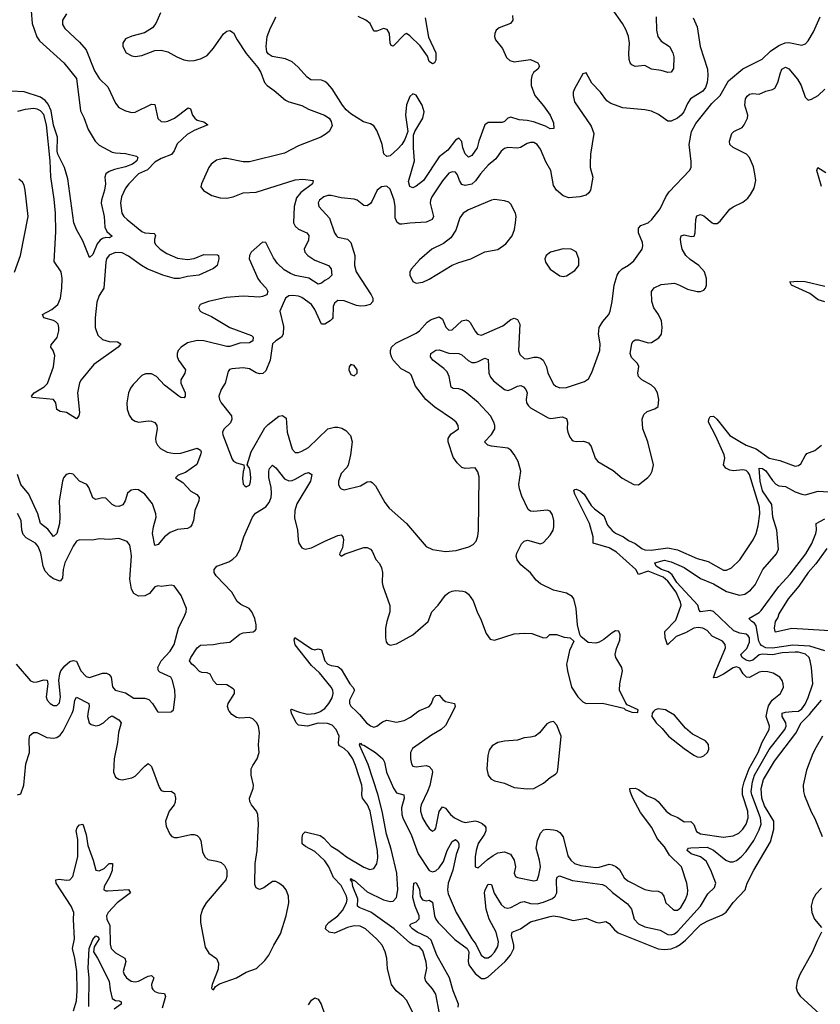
# Model space of a CAD drawing. Header units: inches. Extents: x 1682530 to 1839546, y 640742 to 791647.
# Tile 292 of 656: x 1723683 to 1728583, y 708209 to 714234. Entities that reach past the tile are written whole.
import ezdxf

# ---------------------------------------------------------------- set-up
doc = ezdxf.new("R2010")
doc.units = ezdxf.units.IN
doc.header["$MEASUREMENT"] = 0
doc.layers.add('B7720', color=7, linetype='Continuous')
doc.layers.add('B7721', color=7, linetype='Continuous')

msp = doc.modelspace()

# ---------------------------------------------------------------- linework, layer by layer
at = {"layer": 'B7720', "color": 5}
for points, elevation in [([(1723670.7, 709489.3), (1723690, 709497), (1723709, 709550), (1723719.9, 709680.1), (1723742.8, 709750), (1723740.5, 709830), (1723745.7, 709854.3), (1723767.8, 709872.2), (1723788.9, 709871.1), (1723850, 709841.9), (1723890, 709836.1), (1723910, 709840.6), (1723930, 709855), (1723950, 709880.2), (1724004.7, 709990), (1724008.1, 710000)], 520), ([(1724103, 710000), (1724097.3, 709970), (1724108.6, 709930), (1724120.9, 709920.9), (1724150, 709911.7), (1724170, 709915.7), (1724196.2, 709930), (1724230, 709963.2), (1724250, 709972.9), (1724289.1, 709950), (1724304.7, 709930), (1724288.7, 709871.3), (1724281.7, 709810), (1724261.1, 709710), (1724256.9, 709630), (1724270, 709598), (1724290, 709585.7), (1724310, 709582.6), (1724370, 709593.8), (1724390, 709604.7), (1724450, 709666.5), (1724470, 709681.3), (1724490, 709664.4), (1724537.7, 709537.7), (1724550, 709516.5), (1724570, 709510.2), (1724610, 709512.2), (1724630, 709497.6), (1724637.4, 709470), (1724634.3, 709445.7), (1724628.4, 709430), (1724597.2, 709390), (1724574.9, 709330), (1724579.2, 709299.2), (1724601.6, 709250), (1724614.9, 709234.9), (1724630, 709228.9), (1724650, 709228.3), (1724730, 709246.8), (1724750, 709247.5), (1724770, 709241.3), (1724781.3, 709230), (1724791.1, 709210), (1724802, 709142), (1724815.8, 709110), (1724834.9, 709094.9), (1724890, 709085.4), (1724915.9, 709075.9), (1724937.5, 709057.5), (1724950.2, 709030), (1724951.8, 708990), (1724944.7, 708970), (1724825.2, 708830), (1724801.7, 708790), (1724788.8, 708750), (1724789.2, 708710), (1724818.7, 708558.7), (1724841.1, 708521.1), (1724887.8, 708487.8), (1724899.3, 708459.3), (1724897.4, 708422.6), (1724860.7, 708330), (1724858, 708310), (1724861, 708301), (1724870, 708298), (1724882.5, 708317.5), (1724906.6, 708333.4), (1725010, 708370.2), (1725070, 708404.2), (1725131.9, 708428.1), (1725184.2, 708475.8), (1725208.7, 708510), (1725237.7, 708570), (1725279.7, 708640.3), (1725315, 708750), (1725330.7, 708830), (1725328.8, 708870), (1725314.2, 708910), (1725297.4, 708930), (1725269.6, 708950), (1725250, 708960.4), (1725230, 708960.9), (1725178.4, 708921.6), (1725150, 708911.9), (1725130, 708920.5), (1725122.6, 708942.6), (1725124.4, 709070), (1725135.7, 709150), (1725145.7, 709310), (1725140.4, 709370), (1725132.6, 709390), (1725102.3, 709430), (1725092.3, 709450), (1725089.8, 709470), (1725111.1, 709530), (1725113.7, 709550), (1725100.7, 709610), (1725100.7, 709650), (1725109.3, 709670.7), (1725135.8, 709710), (1725148, 709750), (1725144.2, 709795.8), (1725151.6, 709870), (1725144.2, 709910), (1725132.8, 709932.8), (1725110, 709955.6), (1725090, 709962.8), (1725030, 709959.9), (1725010, 709963.2), (1724982.2, 709982.2), (1724966.6, 710000)], 520), ([(1724527.5, 710000), (1724530, 709996), (1724610, 709998.8), (1724611.5, 710000)], 540), ([(1726113.1, 708110), (1726050, 708233), (1726030, 708256), (1725986.9, 708290), (1725958.5, 708330), (1725934.9, 708425.1), (1725929.7, 708490.3), (1725920.8, 708530), (1725900.8, 708570), (1725870, 708606.2), (1725799.1, 708670), (1725767.4, 708687.4), (1725730, 708689.1), (1725690, 708679.1), (1725610, 708644), (1725576.4, 708650), (1725555.4, 708670), (1725559.3, 708690), (1725574.7, 708710), (1725630.5, 708749.5), (1725658.2, 708781.8), (1725682.9, 708830), (1725686.6, 708850), (1725683.9, 708870), (1725650, 708936.2), (1725603.5, 708983.5), (1725575, 709050), (1725550, 709086.1), (1725490, 709143.4), (1725433.4, 709173.4), (1725412.8, 709190), (1725411.3, 709230), (1725416.1, 709250), (1725430, 709264.7), (1725521.5, 709241.5), (1725545.1, 709225.1), (1725590, 709175.2), (1725630, 709151.6), (1725683.2, 709110), (1725790, 709047.1), (1725825.8, 709034.2), (1725850, 709039.5), (1725870, 709067.7), (1725875.4, 709104.6), (1725872.6, 709147.4), (1725828.3, 709390), (1725812.6, 709430), (1725781.5, 709470), (1725776.4, 709490), (1725780.1, 709530), (1725777.3, 709550), (1725738.7, 709670), (1725722.4, 709710), (1725696, 709750), (1725670, 709774), (1725641.1, 709790), (1725637.1, 709797.1), (1725633.7, 709810), (1725637.8, 709850), (1725620.1, 709890), (1725595.7, 709915.7), (1725566.2, 709926.2), (1725510, 709927.9), (1725444.7, 709910), (1725390, 709916.9), (1725375.7, 709930), (1725346, 709990), (1725344.2, 710000)], 480), ([(1725382.9, 710000), (1725395.3, 709995.3), (1725444, 709984), (1725490, 709988.3), (1725521, 709999), (1725522.4, 710000)], 480), ([(1726253, 708153), (1726230.6, 708270), (1726210, 708302.2), (1726169, 708350), (1726161.8, 708370), (1726175.8, 708430), (1726170, 708467.3), (1726150, 708535.8), (1726130, 708559.6), (1726090, 708573.3), (1726070, 708585.4), (1725975.6, 708670), (1725831.4, 708771.4), (1725761.1, 708801.1), (1725750.7, 708810), (1725753.1, 708853.1), (1725722.1, 708930), (1725717.4, 708957.4), (1725708.1, 708970), (1725710, 708978), (1725725.8, 708965.8), (1725730, 708967.9), (1725810, 708896.9), (1725910, 708847.1), (1725950, 708838.3), (1725970, 708840.1), (1725990, 708861.1), (1725997.9, 708910), (1725992.2, 709010), (1725957.7, 709157.7), (1725929.2, 709250), (1725901.9, 709390), (1725874.4, 709494.4), (1725815.8, 709675.8), (1725764.2, 709790), (1725762.8, 709797.2), (1725770, 709807.3), (1725777.2, 709797.2), (1725790, 709794), (1725860.6, 709750), (1725905.1, 709710), (1725915, 709690), (1725928.4, 709628.4), (1725970.1, 709530.1), (1725990, 709502.5), (1726034.3, 709490), (1726035.5, 709470), (1726020.1, 709410), (1726022, 709370), (1726027.8, 709350), (1726080.6, 709240.6), (1726122.1, 709130), (1726190, 709026.5), (1726210, 709018.3), (1726230, 709026), (1726250, 709044.2), (1726277.8, 709082.2), (1726299.5, 709150), (1726330, 709205.3), (1726350, 709216), (1726363.8, 709203.8), (1726370.9, 709190), (1726370.1, 709170), (1726354.5, 709125.5), (1726334.5, 709030), (1726304.7, 708950), (1726302.2, 708910), (1726305.5, 708885.5), (1726354.4, 708770), (1726449.5, 708610), (1726475.6, 708575.6), (1726507, 708510), (1726530, 708492.4), (1726550, 708493.4), (1726570, 708506.2), (1726590, 708528.2), (1726610, 708563.1), (1726614.5, 708590), (1726599, 708650), (1726557.1, 708730), (1726539, 708790), (1726528, 708890), (1726531.2, 708910), (1726550, 708944.4), (1726570, 708941.3), (1726587.7, 708887.7), (1726630, 708818.4), (1726650, 708800.9), (1726670, 708795.9), (1726690, 708800.2), (1726750, 708834.3), (1726770, 708838.1), (1726810, 708824.4), (1726850, 708823.4), (1726890, 708833), (1726943.3, 708856.7), (1726959.6, 708870), (1726971, 708890), (1726968.1, 708971.9), (1726973.2, 708986.8), (1726986.1, 708993.9), (1727066.8, 708966.8), (1727250, 708940.9), (1727270, 708931.9), (1727311.7, 708891.7), (1727402.9, 708822.9), (1727426.9, 708790), (1727443.3, 708730), (1727470, 708700.1), (1727510, 708683), (1727603.2, 708663.2), (1727650, 708634.8), (1727670, 708632.8), (1727690, 708640.1), (1727710, 708654.6), (1727849.9, 708810), (1727894.8, 708885.2), (1727936.3, 708923.7), (1727943.4, 708950), (1727913.7, 709030), (1727883.9, 709083.9), (1727850, 709111.2), (1727793.3, 709130), (1727768.7, 709150), (1727770, 709156), (1727776.2, 709163.8), (1727790, 709166), (1727890.3, 709170), (1727930, 709152.3), (1728006, 709090), (1728030, 709080.4), (1728050, 709080.1), (1728070, 709087.5), (1728099.3, 709110), (1728130, 709143.1), (1728175.5, 709210), (1728210, 709275.6), (1728220.7, 709310), (1728217.2, 709350), (1728163.7, 709490), (1728159.9, 709510), (1728167.6, 709570), (1728181, 709610), (1728270, 709768.3), (1728366.9, 709890), (1728375, 709910), (1728372.5, 709930), (1728350.5, 709970), (1728349.8, 709990), (1728370, 709997.1), (1728410.5, 710000)], 460), ([(1725743.6, 710000), (1725762, 709982), (1725806.2, 709930), (1725830, 709911.9), (1725850, 709904.7), (1725870, 709911.1), (1725903.7, 709936.3), (1725930, 709947.1), (1725990, 709934.7), (1726035.6, 709944.4), (1726074.1, 709965.9), (1726120.8, 710000)], 480), ([(1726366.2, 708190), (1726369.8, 708210), (1726337.1, 708290), (1726314.4, 708370), (1726237.2, 708510), (1726200.9, 708600.9), (1726180.3, 708620.3), (1726115, 708650), (1726087.4, 708670), (1726069.8, 708690), (1726079.1, 708700.9), (1726110, 708712.9), (1726127.6, 708732.4), (1726127.9, 708750), (1726103, 708810), (1726090, 708862), (1726095.3, 708950), (1726110, 708953.4), (1726130, 708910.5), (1726133.7, 708870), (1726147.6, 708847.6), (1726170, 708841.2), (1726190, 708846.5), (1726210, 708832.7), (1726222.3, 708750), (1726229.7, 708729.7), (1726243.5, 708710), (1726345.9, 708605.9), (1726422.1, 708550), (1726432, 708530), (1726427.5, 708470), (1726431.7, 708450), (1726470, 708396.2), (1726510, 708367.1), (1726530, 708365.8), (1726550, 708375.9), (1726654.8, 708470), (1726686.8, 708510), (1726707.5, 708550), (1726708.5, 708570), (1726692.9, 708630), (1726696.9, 708650), (1726748.8, 708671.2), (1726810, 708713.7), (1726930, 708746.7), (1726950, 708748.9), (1726990, 708744), (1727070, 708721.1), (1727150, 708734.9), (1727210, 708710.6), (1727230, 708707.7), (1727270, 708714.9), (1727290, 708703.1), (1727323.7, 708663.7), (1727346.1, 708646.1), (1727590, 708547.8), (1727630, 708543.9), (1727670, 708548.3), (1727700.8, 708559.2), (1727725.6, 708574.4), (1727758.5, 708601.5), (1727850, 708693.8), (1727890, 708718), (1727983.5, 708756.5), (1728007.1, 708772.9), (1728050, 708830.6), (1728123.7, 708910), (1728135.1, 708950), (1728176.2, 709030), (1728277.5, 709202.5), (1728299.2, 709280.8), (1728299.6, 709330), (1728242.6, 709422.6), (1728224.4, 709470), (1728221.3, 709530), (1728235.5, 709584.5), (1728303.3, 709696.7), (1728432.6, 709867.4), (1728465.8, 709930), (1728517.2, 709982.8), (1728531.7, 710000)], 440), ([(1726333.5, 710000), (1726290, 709914.8), (1726262.6, 709890), (1726204.4, 709855.6), (1726086.7, 709773.3), (1726075.2, 709750), (1726075.6, 709710), (1726080.7, 709680.7), (1726090, 709665.7), (1726110, 709662.6), (1726170, 709670.1), (1726190, 709663.5), (1726206.3, 709646.3), (1726209.3, 709629.3), (1726193.5, 709546.5), (1726180.1, 709510), (1726140.1, 709430), (1726136.1, 709410), (1726136.6, 709390), (1726149.3, 709350), (1726170, 709310.4), (1726190, 709285.3), (1726210, 709268.4), (1726223.9, 709276.1), (1726230, 709286), (1726250, 709387.7), (1726270, 709416.1), (1726290, 709407.8), (1726320.8, 709370), (1726345.1, 709350), (1726390, 709326.3), (1726410, 709320.6), (1726470, 709330.7), (1726487.8, 709327.8), (1726514.7, 709314.7), (1726530, 709301.5), (1726536.1, 709290), (1726536.4, 709270), (1726528.1, 709250), (1726490, 709192.1), (1726477.9, 709150), (1726471.2, 709111.2), (1726471.3, 709050), (1726490, 709043), (1726545.5, 709094.5), (1726580.1, 709119.9), (1726610, 709135), (1726650, 709141.6), (1726686.5, 709126.5), (1726710.5, 709090.5), (1726717, 709050), (1726710.3, 709010), (1726718, 708990), (1726730, 708984), (1726830, 708963.6), (1726850, 708968.8), (1726861.4, 708998.6), (1726870.8, 709050), (1726865.1, 709090), (1726844.3, 709164.3), (1726851.4, 709210), (1726870, 709256.5), (1726890, 709275.4), (1726910, 709281), (1726950, 709275.8), (1726970, 709271.3), (1726990, 709259), (1727010, 709232.3), (1727037.4, 709117.5), (1727055.5, 709090), (1727079.7, 709070), (1727117.8, 709057.8), (1727210, 709045), (1727230, 709046.8), (1727290, 709065.5), (1727310, 709062.7), (1727332, 709052), (1727353.3, 709033.3), (1727382.8, 708982.8), (1727404.5, 708964.5), (1727510, 708911.5), (1727550, 708902.1), (1727590, 708901.1), (1727611.6, 708891.6), (1727624.9, 708870), (1727638.7, 708830), (1727681.6, 708790), (1727690, 708784.9), (1727710, 708785.5), (1727730, 708800.3), (1727759.1, 708850), (1727770, 708882), (1727772.1, 708907.9), (1727766.5, 708950), (1727734.2, 709050), (1727660.5, 709120.5), (1727630, 709171.5), (1727583.9, 709223.9), (1727551.6, 709290), (1727483.2, 709383.2), (1727435.3, 709470), (1727419.6, 709510), (1727418, 709530), (1727449.7, 709530.3), (1727470, 709523.6), (1727524.2, 709484.2), (1727570, 709465.5), (1727590, 709449.2), (1727640.5, 709390), (1727670, 709367.7), (1727711.1, 709351.1), (1727750, 709324.3), (1727790, 709327.3), (1727808.4, 709308.3), (1727826, 709266), (1727850, 709252.3), (1727990, 709231.5), (1728050, 709239), (1728084.5, 709255.5), (1728110, 709281.1), (1728128.6, 709310), (1728141.3, 709350), (1728139.9, 709390), (1728106.7, 709490), (1728106.9, 709530), (1728116.4, 709570), (1728148.5, 709651.5), (1728202, 709750), (1728226.5, 709813.5), (1728269.9, 709890), (1728272.6, 709910), (1728251.4, 709970), (1728258.2, 710000)], 480), ([(1727419.1, 710000), (1727430, 709996), (1727466, 709994), (1727466.7, 710000)], 520), ([(1727563, 710000), (1727554, 709990), (1727552, 709970), (1727578.8, 709930), (1727615.9, 709895.9), (1727654.9, 709850), (1727750, 709773), (1727810, 709732.7), (1727830, 709723.8), (1727850, 709721.6), (1727870, 709728.2), (1727892.3, 709750), (1727900.9, 709770), (1727898, 709798), (1727881.2, 709821.2), (1727801.5, 709861.5), (1727758.8, 709898.8), (1727690, 709977), (1727651.9, 710000)], 520), ([(1728597.1, 709850), (1728557.8, 709782.2), (1728537.2, 709742.8), (1728499.3, 709640.7), (1728479.2, 709550), (1728480.2, 709510), (1728486.6, 709486.6), (1728526.4, 709386.4), (1728550, 709344.7), (1728594.9, 709234.9)], 440), ([(1724012.3, 708167.7), (1724030.4, 708230), (1724034.2, 708290), (1724032.2, 708410), (1724021.2, 708490), (1724007.3, 708550), (1724019.1, 708610), (1724012.2, 708727.8), (1724014.3, 708770), (1723999, 708810), (1723906.5, 708950), (1723904.8, 708970), (1723925.1, 708974.9), (1723970, 708967.6), (1723990, 708969.6), (1724008.6, 708991.4), (1724038.9, 709110), (1724038, 709218), (1724029.8, 709270.2), (1724035.6, 709290), (1724050, 709306.3), (1724070, 709310.4), (1724090, 709248.2), (1724099.7, 709179.7), (1724133.6, 709090), (1724149.6, 709029.6), (1724170, 709024.8), (1724199.6, 709040.4), (1724230, 709070.2), (1724251.1, 709070), (1724250, 709026.3), (1724233.3, 708986.7), (1724200.2, 708930), (1724198.7, 708910), (1724210, 708902.8), (1724222.7, 708902.7), (1724350, 708910.1), (1724361.5, 708890), (1724278.8, 708830), (1724225, 708770), (1724215.3, 708750), (1724217.4, 708730), (1724234.5, 708690), (1724237, 708577), (1724243.8, 708550), (1724270, 708523.2), (1724326.3, 708490), (1724332, 708470), (1724316.3, 708410), (1724322.3, 708390), (1724336.9, 708370), (1724365.3, 708350), (1724390, 708345.8), (1724410.3, 708349.7), (1724470, 708381.3), (1724490, 708384.9), (1724504.9, 708370), (1724490.1, 708330), (1724491, 708310), (1724498.4, 708298.3), (1724510, 708286.3), (1724530, 708278.3), (1724570, 708274.9), (1724576.2, 708256.2), (1724555.4, 708184.6)], 480), ([(1728590, 708919), (1728556.9, 708883.1), (1728537.2, 708850), (1728526.7, 708810), (1728531.2, 708770), (1728548.1, 708730), (1728590, 708678)], 440), ([(1724105.6, 708194.4), (1724108.1, 708370), (1724101.3, 708430), (1724109.2, 708550), (1724130, 708605.5), (1724150, 708627.7), (1724162, 708622), (1724170.1, 708610), (1724139.2, 708560.8), (1724135, 708530), (1724159.8, 708490), (1724230, 708351.1), (1724236.5, 708296.5), (1724250, 708243.8), (1724270, 708231.3), (1724292, 708230), (1724303.5, 708223.5), (1724304.2, 708210), (1724261.4, 708178.6)], 460), ([(1728591.2, 708650), (1728563.1, 708596.9), (1728533.9, 708526.1), (1728457.7, 708390), (1728441.5, 708350), (1728436.5, 708310), (1728443.4, 708283.4), (1728459.1, 708259.1), (1728579.3, 708150)], 440), ([(1725450, 708205), (1725470, 708234.7), (1725490, 708248.1), (1725510, 708239.7), (1725527.8, 708210), (1725548.9, 708150)], 480)]:
    msp.add_lwpolyline(points, dxfattribs=dict(at, elevation=elevation))
at = {"layer": 'B7720', "color": 5, "elevation": 520}
msp.add_lwpolyline([(1726950, 709938.7), (1726930, 709935.6), (1726910, 709924.2), (1726863.8, 709870), (1726837.3, 709850), (1726810, 709842.6), (1726770, 709839.7), (1726730, 709825.1), (1726650, 709819.3), (1726610, 709810.9), (1726574.9, 709790), (1726556.7, 709763.3), (1726548.9, 709730), (1726542.7, 709650), (1726550.1, 709610.1), (1726567.7, 709587.7), (1726590, 709575.9), (1726650, 709561.1), (1726710, 709536.1), (1726790, 709527), (1726830, 709528.8), (1726890, 709561.3), (1726930, 709596.5), (1726963.1, 709616.9), (1726972.5, 709627.5), (1726977.3, 709642.7), (1726997.9, 709850), (1726970, 709917)], close=True, dxfattribs=at)
at = {"layer": 'B7721', "color": 5}
for points, elevation in [([(1723753.2, 714286.8), (1723759.8, 714210), (1723788.2, 714128.2), (1723805.1, 714105.1), (1723952.3, 713970), (1724030, 713874.4), (1724055.6, 713675.6), (1724075.8, 713635.8), (1724102.2, 713562.2), (1724146, 713490), (1724170, 713466.3), (1724250, 713423.5), (1724270, 713418), (1724330, 713415.5), (1724397.8, 713397.8), (1724406.7, 713390), (1724399.3, 713370), (1724373.8, 713350), (1724330, 713332.9), (1724262.6, 713317.4), (1724230, 713303.8), (1724210.1, 713289.9), (1724205.1, 713270), (1724207.5, 713230), (1724203.2, 713190), (1724183.1, 713130), (1724181, 713110), (1724200.9, 713030), (1724203.5, 712963.5), (1724217.3, 712937.3), (1724250, 712908.7), (1724230, 712898), (1724210, 712900.5), (1724190, 712894.8), (1724175.4, 712884.6), (1724157.8, 712862.2), (1724130, 712797.6), (1724110, 712778), (1724070, 712881.2), (1724030, 712949.2), (1724015.4, 712990), (1723978.8, 713258.8), (1723958, 713330), (1723916.4, 713410), (1723912.3, 713430), (1723914.9, 713514.9), (1723890, 713588.8), (1723876.2, 713676.2), (1723857.2, 713717.2), (1723839.6, 713739.6), (1723810, 713758.7), (1723710, 713792.9), (1723630, 713796.3)], 460), ([(1724545.5, 714274.5), (1724517.4, 714210), (1724495.4, 714184.6), (1724447.3, 714152.7), (1724370, 714133.2), (1724330, 714115.5), (1724313.4, 714090), (1724314.2, 714070), (1724335.6, 714030), (1724370, 714012.1), (1724390.7, 714009.3), (1724430, 714013.6), (1724510, 714044.3), (1724550, 714047.7), (1724590, 714036.8), (1724645.7, 714005.7), (1724688.4, 713988.4), (1724721.6, 713981.6), (1724750, 713982.8), (1724790, 713994.8), (1724830, 714014.6), (1724870, 714058.4), (1724930, 714146.8), (1724950, 714163.5), (1724970, 714167.1), (1724992.4, 714152.4), (1725015, 714110), (1725070, 714027), (1725141.6, 713941.6), (1725158.7, 713910), (1725181.6, 713850), (1725197.3, 713830), (1725240.5, 713800.5), (1725310, 713740.4), (1725331, 713730), (1725409.3, 713709.3), (1725450, 713685.5), (1725548.4, 713648.4), (1725576.4, 713630), (1725590.4, 713610), (1725595.3, 713584.7), (1725577.6, 713550), (1725553.1, 713530), (1725525.8, 713514.2), (1725390, 713461.4), (1725302.9, 713417.1), (1725090, 713363.1), (1725050, 713363.5), (1724950, 713383.8), (1724930, 713384.5), (1724887, 713373), (1724854.9, 713350), (1724840.8, 713330), (1724794.9, 713230), (1724792.4, 713210), (1724807.9, 713187.9), (1724858.2, 713158.2), (1724910, 713144.2), (1724950, 713142), (1724990, 713148.7), (1725050, 713173.8), (1725130, 713179.1), (1725370, 713253.6), (1725416.7, 713256.7), (1725479.1, 713250), (1725474.3, 713230), (1725403.4, 713176.6), (1725377, 713143), (1725362.9, 713090), (1725358.2, 712990), (1725369.1, 712970), (1725390, 712952.4), (1725441.3, 712930), (1725453.4, 712913.4), (1725450, 712885.1), (1725423.5, 712830), (1725429.3, 712810), (1725446.7, 712790), (1725490, 712761.1), (1725572.2, 712730), (1725588.9, 712710), (1725592.9, 712670), (1725574, 712650), (1725550, 712638.3), (1725530, 712621.3), (1725510, 712615.1), (1725452.1, 712652.1), (1725370, 712668.5), (1725339.6, 712679.6), (1725302.6, 712702.6), (1725262, 712742), (1725236.8, 712776.8), (1725190, 712869.7), (1725170, 712871.2), (1725100.4, 712810), (1725089, 712790), (1725087.6, 712770), (1725141.5, 712650), (1725154.1, 712630), (1725192.3, 712590), (1725201, 712570), (1725195, 712550), (1725170, 712538.9), (1725150, 712536), (1725050, 712541.2), (1724946.4, 712533.6), (1724838.8, 712510), (1724810, 712499.8), (1724788.4, 712490), (1724777.6, 712470), (1724788.4, 712450), (1724801.4, 712441.4), (1724856.4, 712416.4), (1724970, 712350.9), (1725102, 712302), (1725111.9, 712290), (1725110, 712267.6), (1725090, 712255.3), (1725030, 712253.6), (1724970, 712233.7), (1724950, 712233.3), (1724810, 712267.6), (1724770, 712269.5), (1724710, 712256), (1724672.3, 712230), (1724653.4, 712210), (1724646.2, 712190), (1724647.1, 712172.9), (1724655.2, 712150), (1724697.6, 712090), (1724693.4, 712070), (1724670.2, 712030), (1724669.1, 712010), (1724695.4, 711950), (1724695.8, 711930), (1724690, 711920.5), (1724670, 711920.9), (1724656.3, 711930), (1724570, 711997.5), (1724521, 712050), (1724490, 712067.4), (1724453.1, 712066.9), (1724430, 712056.2), (1724378, 712002), (1724361.5, 711978.5), (1724348.4, 711950), (1724338.2, 711890), (1724340.9, 711850), (1724353.1, 711813.1), (1724369.6, 711789.6), (1724390, 711776.3), (1724411.7, 711771.7), (1724470, 711778.4), (1724490, 711776.8), (1724510, 711768.1), (1724521.9, 711750), (1724523.8, 711730), (1724515.2, 711670), (1724516.5, 711650), (1724526.9, 711630), (1724544.9, 711610), (1724586.5, 711586.5), (1724630, 711579.8), (1724670, 711581.5), (1724770, 711610.8), (1724790, 711598.4), (1724793.2, 711590), (1724790.1, 711570), (1724767.4, 711512.6), (1724697, 711463), (1724653.1, 711446.9), (1724637.1, 711430), (1724681.2, 711401.2), (1724730, 711349.4), (1724768.1, 711328.1), (1724780.7, 711310), (1724778.7, 711290), (1724754.6, 711230), (1724747.4, 711170), (1724736.9, 711143.1), (1724728.8, 711131.2), (1724710, 711120.2), (1724650, 711113.5), (1724604, 711096), (1724570.2, 711070), (1724530, 711022), (1724510, 711015.1), (1724496.7, 711090), (1724502, 711130), (1724518, 711190), (1724517.3, 711210), (1724496.9, 711270), (1724450, 711330.9), (1724410, 711356.7), (1724390, 711359.6), (1724365.1, 711354.9), (1724343.9, 711336.1), (1724328, 711290), (1724314.5, 711265.5), (1724290, 711254.5), (1724270, 711256.2), (1724250, 711267.1), (1724210, 711305.8), (1724190, 711307), (1724150, 711297.2), (1724130, 711307.1), (1724107.1, 711370), (1724093.6, 711390), (1724050, 711409.7), (1724010, 711452.8), (1723990, 711456.9), (1723968.5, 711450), (1723950.4, 711430), (1723944.4, 711410), (1723924.8, 711290), (1723929, 711190), (1723925.8, 711150), (1723910, 711089.6), (1723890, 711071.1), (1723855.2, 711115.2), (1723811.5, 711151.5), (1723794.8, 711210), (1723738.5, 711330), (1723690.5, 711390), (1723669, 711450)], 520), ([(1723970, 714269.6), (1723945.5, 714230), (1723944.2, 714204.2), (1723959.4, 714179.4), (1724050, 714096.1), (1724089.1, 714049.1), (1724140.9, 713920.9), (1724171.6, 713871.6), (1724222.7, 713822.7), (1724270, 713723), (1724290, 713696.4), (1724330, 713675.6), (1724370, 713664.9), (1724390, 713667.9), (1724490, 713716.9), (1724510, 713715.5), (1724528.5, 713628.5), (1724550, 713610.3), (1724569.3, 713609.3), (1724590, 713611.9), (1724630, 713630.2), (1724714.7, 713694.7), (1724728.7, 713688.7), (1724740.2, 713650), (1724754.7, 713630), (1724770, 713619.2), (1724809.3, 713609.3), (1724834.6, 713590), (1724750, 713555), (1724708.3, 713531.7), (1724646.9, 713473.1), (1724629, 713431), (1724612.3, 713407.7), (1724550, 713384.6), (1724510, 713361.1), (1724464.7, 713315.3), (1724410.1, 713289.9), (1724350.2, 713230), (1724330, 713202), (1724306.7, 713150), (1724299.8, 713110), (1724308.1, 713050), (1724320.2, 713030), (1724340.2, 713010), (1724430, 712938.2), (1724450, 712928.4), (1724505.2, 712925.2), (1724510, 712921.6), (1724515, 712910), (1724508.7, 712891.3), (1724508.9, 712870), (1724516.3, 712856.3), (1724542.9, 712830), (1724582.9, 712802.9), (1724650, 712774), (1724710, 712766.9), (1724750, 712772.1), (1724810, 712795.9), (1724894.2, 712794.2), (1724899.5, 712790), (1724901.4, 712770), (1724891.4, 712728.6), (1724870, 712712), (1724780.2, 712670), (1724710, 712661.8), (1724661.6, 712650), (1724630, 712650), (1724558.8, 712670), (1724463.1, 712710), (1724429.1, 712729.1), (1724350, 712787.5), (1724310, 712807), (1724270, 712809.9), (1724230, 712792.7), (1724214.8, 712770), (1724209.7, 712750.3), (1724198.9, 712590), (1724170, 712544.8), (1724155.3, 712504.7), (1724144.8, 712410), (1724145.4, 712350), (1724162.2, 712302.2), (1724190, 712276.3), (1724230, 712263.7), (1724282.3, 712262.3), (1724303, 712250), (1724285.3, 712230), (1724136.8, 712123.2), (1724058.5, 712030), (1724049.5, 712010.5), (1724037.8, 711950), (1724049.1, 711830), (1724044.9, 711810), (1724030, 711791.3), (1723970, 711829.7), (1723930, 711836.4), (1723910, 711847.3), (1723905.1, 711890), (1723889.8, 711909.8), (1723762.3, 711922.3), (1723754.5, 711930), (1723771.2, 711950), (1723832.2, 711987.8), (1723852.7, 712007.3), (1723889.5, 712110), (1723898.6, 712178.6), (1723889, 712209), (1723874, 712230), (1723875.9, 712244.1), (1723911.6, 712288.4), (1723923.5, 712330), (1723923.2, 712350), (1723918, 712370), (1723905, 712385), (1723890, 712393.4), (1723831.6, 712410), (1723823.6, 712430), (1723880.1, 712459.9), (1723915.7, 712490), (1723933.7, 712530), (1723941.9, 712590), (1723944.1, 712650), (1723937.8, 712690), (1723894.1, 712754.1), (1723904.9, 712935.1), (1723901.3, 713050), (1723894.3, 713134.3), (1723872.8, 713272.8), (1723869.3, 713370.7), (1723847.6, 713590), (1723830, 713654.1), (1723810, 713676.6), (1723790, 713686.6), (1723770, 713689.3), (1723716.9, 713683.1), (1723670, 713671.9)], 480), ([(1727578.9, 714250), (1727580.5, 714170), (1727589.4, 714130), (1727610, 714102.8), (1727661.3, 714070), (1727680.4, 714030), (1727685.8, 714005.8), (1727685.5, 713934.5), (1727670, 713912), (1727650, 713909.7), (1727610, 713922.3), (1727550, 713929.8), (1727510, 713952.9), (1727450, 713947), (1727430, 713956.4), (1727419.4, 713970), (1727413, 713990), (1727410.7, 714029.3), (1727415.8, 714090), (1727409.1, 714130), (1727394.9, 714170), (1727372.7, 714210), (1727310, 714299)], 520), ([(1727805.2, 714245.2), (1727829, 714190), (1727848.5, 714068.5), (1727892.7, 713930), (1727895.6, 713890), (1727891.7, 713850), (1727881.1, 713818.9), (1727864.4, 713795.6), (1727788.5, 713750), (1727770, 713721.2), (1727748.4, 713670), (1727731.4, 713648.6), (1727709.1, 713630.9), (1727670, 713613.6), (1727650, 713611.8), (1727593.8, 713653.8), (1727550, 713674), (1727510, 713682.6), (1727375.1, 713695.1), (1727300.5, 713720.5), (1727277.7, 713737.7), (1727237, 713790), (1727184.8, 713844.8), (1727150, 713908.7), (1727130, 713902), (1727078, 713810), (1727070.5, 713790), (1727070.4, 713770), (1727079.3, 713730), (1727181.6, 713581.6), (1727197.2, 713537.2), (1727176.5, 713410), (1727174.3, 713354.3), (1727175.6, 713330), (1727190.2, 713270), (1727176.5, 713190), (1727166.4, 713173.6), (1727150, 713160.5), (1727112, 713150), (1727043.3, 713143.3), (1727010, 713156.2), (1726969.5, 713190), (1726950, 713219), (1726933.1, 713310), (1726903.3, 713363.3), (1726870, 713441.6), (1726850, 713469.6), (1726830, 713481.3), (1726810, 713483), (1726790, 713476.9), (1726749.3, 713450.7), (1726730, 713447.6), (1726670, 713450.8), (1726650, 713446), (1726630, 713429.6), (1726596.9, 713383.1), (1726550, 713343.5), (1726503, 713290), (1726473, 713247), (1726450, 713227.7), (1726410, 713218.4), (1726390, 713225.4), (1726374.1, 713250), (1726363.3, 713283.3), (1726350, 713299.8), (1726330, 713303.1), (1726310, 713293.5), (1726270, 713247.7), (1726205.3, 713150), (1726196.8, 713130), (1726195, 713110), (1726216.8, 713030), (1726207.1, 713010), (1726170, 712994.3), (1726070.6, 712989.4), (1726022, 712982), (1726010, 712982), (1725993.2, 712993.2), (1725982, 713022), (1725982.2, 713090), (1725975.9, 713130), (1725950, 713197), (1725930, 713215.4), (1725897.3, 713210), (1725870.4, 713190), (1725838.2, 713121.8), (1725830, 713109.5), (1725810, 713095.1), (1725790, 713096.9), (1725748.4, 713128.4), (1725730, 713136.2), (1725650, 713142.7), (1725590, 713158.4), (1725570, 713158.7), (1725543.7, 713150), (1725518.7, 713130), (1725510, 713112.7), (1725514, 713090), (1725578.3, 713018.3), (1725609, 712930), (1725621.3, 712910), (1725630, 712903.1), (1725690, 712890.2), (1725709.5, 712869.5), (1725734.3, 712790), (1725732.9, 712730), (1725743.5, 712690), (1725835.2, 712550), (1725843.9, 712530), (1725844, 712510), (1725828.2, 712490), (1725797.9, 712482.1), (1725770, 712481.1), (1725745.5, 712485.5), (1725670, 712512.6), (1725630, 712515), (1725610, 712499.2), (1725601.4, 712478.6), (1725600.2, 712410), (1725596.2, 712403.8), (1725582.8, 712390), (1725550, 712371.4), (1725530, 712369.8), (1725490, 712461.1), (1725470, 712490.8), (1725410, 712532.9), (1725390, 712541.4), (1725353.9, 712546.1), (1725330, 712544), (1725310, 712529.6), (1725274.9, 712450), (1725296.9, 712356.9), (1725296.6, 712310), (1725286, 712290), (1725250, 712267.9), (1725230.8, 712249.2), (1725215.6, 712150), (1725190, 712085), (1725170.9, 712069.1), (1725150, 712067.3), (1725130, 712072.7), (1725090, 712096.2), (1725050, 712104.1), (1724982.2, 712097.8), (1724967.3, 712092.7), (1724959, 712081), (1724940.7, 712010), (1724916, 711970), (1724902.6, 711930), (1724906, 711910), (1724916, 711890), (1724979, 711810), (1724982.3, 711790), (1724973.7, 711766.3), (1724931.8, 711728.2), (1724924.9, 711710), (1724926.9, 711693.1), (1724983.4, 711543.4), (1724992, 711532), (1725010, 711521.6), (1725054, 711510), (1725058, 711490), (1725050.6, 711469.4), (1725046, 711426), (1725050.9, 711390.9), (1725060.7, 711380.7), (1725070, 711376), (1725090, 711386), (1725095.3, 711404.7), (1725098, 711430), (1725093.4, 711473.4), (1725090, 711488.7), (1725075.3, 711510), (1725099.7, 711590), (1725183.7, 711736.3), (1725203.3, 711756.7), (1725270, 711807.7), (1725291.6, 711811.6), (1725314.4, 711794.4), (1725319.4, 711710), (1725350, 711604.9), (1725370, 711584.2), (1725390, 711585.5), (1725410, 711593.2), (1725450, 711615.9), (1725570, 711729.2), (1725610, 711739.4), (1725630, 711740.6), (1725654.6, 711734.6), (1725679.7, 711719.7), (1725708.4, 711690), (1725717.2, 711650), (1725708.2, 711570), (1725693, 711507), (1725686.1, 711493.9), (1725650, 711456), (1725633.4, 711410), (1725634, 711390), (1725642.8, 711370), (1725650, 711362.8), (1725670, 711357.3), (1725770, 711381.3), (1725810, 711406), (1725830, 711408.4), (1725841.2, 711401.2), (1725860.5, 711380.5), (1725918.5, 711278.5), (1725944.3, 711244.3), (1726050.4, 711150), (1726170, 711010.4), (1726210, 710992.4), (1726290, 710978.9), (1726355.5, 710984.5), (1726432.5, 711007.5), (1726457.7, 711022.3), (1726477, 711043), (1726487.4, 711072.6), (1726492, 711108), (1726495.8, 711435.8), (1726487.1, 711467.1), (1726470.9, 711490.9), (1726410, 711486.5), (1726390, 711493.2), (1726361.2, 711521.2), (1726336, 711556), (1726305.5, 711650), (1726306.6, 711670), (1726322.9, 711697.1), (1726369.4, 711730), (1726366, 711750), (1726354.3, 711770), (1726333, 711790), (1726223.4, 711863.4), (1726169, 711909), (1726106.4, 711990), (1726079.7, 712059.7), (1726069.4, 712070), (1726017.6, 712097.6), (1725969.8, 712150), (1725958.2, 712170), (1725953, 712190), (1725953.3, 712210), (1725959.8, 712230), (1725984.9, 712255.1), (1726110, 712314.4), (1726130, 712329.2), (1726177.7, 712382.3), (1726201.5, 712398.5), (1726250, 712414.9), (1726270, 712401.7), (1726291.6, 712351.6), (1726310, 712334), (1726330, 712334.9), (1726390, 712390.2), (1726416.1, 712396.1), (1726430, 712390.4), (1726439.7, 712379.7), (1726470, 712326.7), (1726485.3, 712310), (1726510, 712304), (1726640, 712360), (1726690, 712398.9), (1726710, 712407.2), (1726730, 712398.4), (1726743.6, 712370), (1726736.9, 712210), (1726743.9, 712183.9), (1726770, 712160.3), (1726790, 712157.4), (1726830, 712167.7), (1726850, 712167.9), (1726870, 712162.7), (1726887, 712150), (1726908, 712110), (1726916.5, 712070), (1726950, 712004), (1726964, 711990), (1726990, 711981.3), (1727030, 711983.1), (1727141, 712019), (1727164.7, 712035.3), (1727185.4, 712074.6), (1727233.3, 712210), (1727235.8, 712250), (1727226.4, 712310), (1727230.8, 712350), (1727252.6, 712387.4), (1727288.5, 712430), (1727298, 712450), (1727309.8, 712510), (1727321.2, 712610), (1727340.3, 712670), (1727351.9, 712690), (1727370, 712708.1), (1727410, 712731.3), (1727442.6, 712757.4), (1727492.3, 712830), (1727497.8, 712850), (1727495.5, 712870), (1727469.8, 712930), (1727470, 712958.8), (1727485.3, 712974.7), (1727530, 712990.3), (1727552.8, 713010), (1727603.5, 713076.5), (1727638.7, 713150), (1727659.1, 713180.9), (1727783.7, 713310), (1727792.3, 713330), (1727793.8, 713366.2), (1727781.1, 713470), (1727794, 713550), (1727822, 713598), (1727920.1, 713719.9), (1727970, 713770.4), (1728021.6, 713858.4), (1728110, 713933.8), (1728228, 713992), (1728278.1, 714041.9), (1728330, 714076.3), (1728368.7, 714091.3), (1728390, 714094.2), (1728470, 714077), (1728493.4, 714086.6), (1728510, 714104.9), (1728541.2, 714158.8), (1728582.8, 714250)], 540), ([(1726700, 714260), (1726701.2, 714230), (1726686.7, 714210), (1726617.1, 714182.9), (1726599.3, 714170), (1726590.4, 714150), (1726588.7, 714130), (1726594.4, 714110), (1726637.3, 714057.3), (1726662.4, 714002.4), (1726683.3, 713983.3), (1726710, 713976.6), (1726810, 713990.1), (1726854.3, 713970), (1726865.3, 713950), (1726854.9, 713930), (1726828.8, 713910), (1726818.7, 713890), (1726813.4, 713866.6), (1726813.7, 713830), (1726836.9, 713770), (1726890, 713706.9), (1726929.2, 713650), (1726950, 713602.8), (1726952.4, 713567.6), (1726930, 713565.7), (1726902.1, 713582.1), (1726828.3, 713608.3), (1726790, 713617.1), (1726740.6, 713620.6), (1726690, 713638), (1726670.6, 713630), (1726650.2, 713609.8), (1726635.5, 713604.5), (1726550, 713603.7), (1726530, 713589.7), (1726492.7, 713490), (1726482.8, 713450), (1726450, 713402.3), (1726430, 713393.1), (1726410, 713412.4), (1726395.9, 713450), (1726388.9, 713488.9), (1726370, 713508.3), (1726350, 713496.1), (1726303.9, 713436.1), (1726250, 713393.8), (1726154.4, 713250), (1726110, 713214.8), (1726090, 713204.8), (1726070, 713212), (1726063.1, 713243.1), (1726099.9, 713370), (1726093.5, 713450), (1726094, 713526), (1726101.3, 713550), (1726149.8, 713630), (1726158, 713670), (1726147.4, 713710), (1726110, 713771.6), (1726090, 713780.7), (1726070, 713762.9), (1726050, 713712.7), (1726043.7, 713650), (1726058.7, 713550), (1726040.3, 713499.7), (1726022.5, 713470), (1725997.6, 713442.4), (1725950, 713401), (1725930, 713395.8), (1725911.9, 713411.9), (1725901.5, 713470), (1725890, 713504.4), (1725870, 713556), (1725850, 713583.1), (1725830, 713596.8), (1725788.2, 713608.2), (1725710, 713658.3), (1725682.3, 713682.3), (1725658.3, 713710), (1725595.6, 713810), (1725570, 713840.9), (1725550, 713856), (1725530, 713863.7), (1725465.1, 713865.1), (1725442, 713882), (1725384.9, 713944.9), (1725350, 713974.7), (1725310, 713993.7), (1725228, 714008), (1725203.7, 714023.7), (1725196.2, 714036.2), (1725191.2, 714070), (1725197.6, 714130), (1725217.3, 714182.7), (1725243.2, 714230), (1725249.9, 714250)], 520), ([(1726164.5, 714244.5), (1726186.1, 714126.1), (1726230.1, 714030), (1726230, 713985.2), (1726221.6, 713970), (1726210, 713963.5), (1726190, 713976.9), (1726178.8, 714010), (1726133.9, 714073.9), (1726070, 714135.4), (1726050, 714148.3), (1726037.4, 714142.6), (1725970, 714071.1), (1725956.6, 714076.6), (1725950.7, 714090.7), (1725946.5, 714150), (1725933, 714173), (1725910, 714179.2), (1725870, 714162.5), (1725850, 714163.5), (1725828.6, 714210), (1725802.6, 714230), (1725753.8, 714253.8)], 480), ([(1727466.7, 710000), (1727468, 710010), (1727402, 710042), (1727392.1, 710052.1), (1727354.5, 710130), (1727355.6, 710170), (1727372.8, 710250), (1727368, 710270), (1727332.8, 710330), (1727327.8, 710350), (1727335, 710385), (1727356.1, 710436.1), (1727358, 710470), (1727351.2, 710491.2), (1727330, 710493), (1727310, 710482), (1727258.9, 710441.1), (1727230, 710423.9), (1727210, 710417.6), (1727163, 710423), (1727118.6, 710458.6), (1727111.6, 710471.6), (1727097.6, 710530), (1727089.7, 710629.7), (1727074, 710690), (1727064.7, 710704.7), (1727030, 710724.7), (1726950, 710743.5), (1726870, 710781.7), (1726844.3, 710804.3), (1726810, 710848.3), (1726750, 710897.7), (1726727.3, 710927.3), (1726721.8, 710950), (1726726.8, 710970), (1726754.1, 711025.9), (1726770, 711043.2), (1726791, 711049), (1726870, 711025.8), (1726890, 711033.7), (1726930, 711078.4), (1726948.4, 711110), (1726952, 711130), (1726952.9, 711170), (1726943.3, 711203.3), (1726930, 711225.1), (1726912.2, 711232.2), (1726830, 711224.8), (1726810, 711226.6), (1726795.4, 711235.4), (1726757.4, 711317.4), (1726742.2, 711362.2), (1726739.1, 711390), (1726751.1, 711470), (1726734, 711530), (1726710, 711573.6), (1726690, 711598.7), (1726670.7, 711610.7), (1726570, 711623.8), (1726548.7, 711630), (1726528.6, 711650), (1726570, 711695.1), (1726590.8, 711730), (1726591.5, 711750), (1726585.3, 711770), (1726565.2, 711810), (1726490, 711890.8), (1726410, 711955.9), (1726390, 711969.3), (1726370, 711975.3), (1726336.2, 711976.2), (1726323.9, 711983.9), (1726312.2, 712050), (1726298.6, 712078.6), (1726279.4, 712099.4), (1726211.8, 712150), (1726198.2, 712170), (1726198.7, 712190), (1726230, 712210.3), (1726250, 712212.4), (1726310, 712192.1), (1726370, 712191.5), (1726390, 712182), (1726427.3, 712147.3), (1726450, 712136.4), (1726470, 712135.1), (1726490, 712141), (1726530, 712162.3), (1726550, 712154.9), (1726555.4, 712070), (1726565.4, 712045.4), (1726583.9, 712023.9), (1726650, 711971.5), (1726670, 711965.3), (1726690, 711970.1), (1726730, 711991.3), (1726750, 711994.2), (1726766.1, 711986.1), (1726781.8, 711970), (1726788.7, 711950), (1726782.9, 711910), (1726785.1, 711890), (1726796.5, 711870), (1726810, 711857.7), (1726917, 711797), (1726934.1, 711794.1), (1727003.8, 711803.8), (1727030, 711793.4), (1727036.8, 711770), (1727033.8, 711730), (1727037.2, 711710), (1727050, 711679.3), (1727063, 711663), (1727070, 711656.5), (1727090, 711651.4), (1727134, 711654), (1727164, 711644), (1727181.7, 711621.7), (1727204.9, 711550), (1727222.4, 711530), (1727314.7, 711474.7), (1727370, 711428.4), (1727441, 711390), (1727470, 711386.8), (1727528.2, 711431.8), (1727544.5, 711450), (1727555.1, 711470), (1727562, 711510), (1727527.9, 711650), (1727497.5, 711730), (1727492.7, 711790), (1727503.1, 711816.9), (1727523.5, 711836.5), (1727570, 711852.7), (1727590, 711867.3), (1727596, 711910), (1727586, 711950), (1727570, 711979.7), (1727550, 711998), (1727491.1, 712030), (1727470.9, 712050), (1727467.1, 712070), (1727472.3, 712112.3), (1727463.9, 712130), (1727426.8, 712166.8), (1727418.6, 712190), (1727429.1, 712250), (1727436.6, 712263.4), (1727450, 712273.8), (1727470, 712274.3), (1727530, 712255.6), (1727550, 712257.8), (1727594.1, 712285.9), (1727611.4, 712308.6), (1727616.1, 712350), (1727611.8, 712390), (1727593.1, 712430), (1727565.1, 712470), (1727551.9, 712510), (1727549.7, 712570), (1727567.2, 712592.8), (1727610, 712613.7), (1727690, 712620.3), (1727720.7, 712610), (1727770, 712584.4), (1727830, 712570.4), (1727850, 712570.5), (1727870, 712579.1), (1727880.9, 712590), (1727886.6, 712610), (1727886.6, 712650), (1727874.7, 712690), (1727839.1, 712730), (1727786.5, 712766.5), (1727761, 712790), (1727738.7, 712830), (1727730.6, 712870), (1727728.2, 712891.8), (1727732.3, 712910), (1727750, 712916.5), (1727792.5, 712907.5), (1727811.6, 712908.4), (1727817.7, 712930), (1727821.8, 713010), (1727827.6, 713032.4), (1727850, 713042), (1727870, 713032.4), (1727921.6, 712990), (1727930, 712985.5), (1727952.7, 712987.3), (1727970, 713000.4), (1728030, 713074.4), (1728050.9, 713089.1), (1728110, 713117.6), (1728138.9, 713141.1), (1728157, 713163), (1728178.4, 713201.6), (1728188.3, 713250), (1728183.1, 713290), (1728173.4, 713333.4), (1728150, 713389.5), (1728131.5, 713410), (1728050.5, 713450.5), (1728028.9, 713470), (1728028.3, 713490), (1728042.5, 713537.5), (1728053.7, 713550), (1728105.4, 713574.6), (1728118.2, 713590), (1728138.6, 713630), (1728138.8, 713650), (1728120.4, 713710), (1728125.8, 713750), (1728134.9, 713765.1), (1728150, 713776.8), (1728170, 713781), (1728210, 713777.1), (1728250, 713795.4), (1728290, 713805.8), (1728304.9, 713815.1), (1728324, 713850), (1728336.8, 713903.2), (1728348.2, 713930), (1728370, 713942.7), (1728390, 713932.6), (1728444.4, 713870), (1728466.9, 713830), (1728490, 713759.1), (1728504.9, 713744.9), (1728510, 713741.6), (1728530, 713746.7), (1728570, 713769), (1728610, 713807.6)], 520), ([(1728590, 713213.5), (1728562, 713310), (1728568, 713330), (1728617.7, 713297.7)], 480), ([(1723651.2, 712688.8), (1723687.5, 712790), (1723735.3, 713030), (1723717.2, 713190), (1723710, 713220.9), (1723699.6, 713239.6), (1723678.4, 713258.4)], 520), ([(1728610, 712506.6), (1728570, 712519.2), (1728518.8, 712558.8), (1728406.6, 712610), (1728396, 712630), (1728445.6, 712634.4), (1728490, 712630.5), (1728610, 712602.8)], 480), ([(1728258.2, 710000), (1728265.9, 710034.1), (1728289.5, 710070.5), (1728338.9, 710110), (1728358, 710150), (1728356.3, 710170), (1728349.6, 710190), (1728335.6, 710210), (1728295, 710235), (1728263.1, 710243.1), (1728230, 710245), (1728210, 710241.6), (1728150, 710208.9), (1728131.3, 710211.3), (1728111.2, 710231.2), (1728090, 710265.9), (1728070, 710273.8), (1728050, 710268.1), (1727990.8, 710229.2), (1727950, 710208.4), (1727930, 710207.1), (1727943, 710250), (1727995.5, 710370), (1728002.3, 710390), (1728000.7, 710410), (1727985.4, 710430), (1727922.2, 710462.2), (1727890, 710495.1), (1727864.5, 710510), (1727835, 710515), (1727810, 710510.8), (1727758.1, 710481.9), (1727701.6, 710458.4), (1727648.5, 710408.5), (1727633.1, 710450), (1727632.6, 710490), (1727699.9, 710560.1), (1727732.4, 710650), (1727727.9, 710670), (1727701.2, 710730), (1727650, 710797.1), (1727621.6, 710821.6), (1727530, 710858.7), (1727470, 710837.7), (1727453.5, 710870), (1727336.1, 710976.1), (1727290, 711001.8), (1727193.5, 711030), (1727193.7, 711070), (1727169.9, 711150), (1727080.5, 711330), (1727074.8, 711350), (1727080.8, 711359.2), (1727090, 711361.6), (1727114.5, 711350), (1727137.6, 711330), (1727181.5, 711261.5), (1727200.5, 711240.5), (1727257.6, 711197.6), (1727280.4, 711140.4), (1727310, 711107.8), (1727330, 711092.4), (1727378.1, 711070), (1727410, 711046.5), (1727450, 711028.3), (1727490, 710997.7), (1727510, 710990.1), (1727548, 710988), (1727650, 711001.2), (1727709.1, 710989.1), (1727830, 710936.9), (1727897.6, 710917.6), (1727990, 710865.2), (1728010, 710864.1), (1728040.6, 710879.4), (1728090, 710928.4), (1728172.8, 711050), (1728191.4, 711090), (1728203.6, 711136.4), (1728212.2, 711210), (1728211.1, 711250), (1728150.6, 711450), (1728142.7, 711462.7), (1728130, 711475.5), (1728110, 711479.7), (1728052.2, 711472.2), (1728030, 711476.3), (1728005.3, 711490), (1727991.1, 711510), (1727998.5, 711550), (1727994.9, 711570), (1727944.3, 711684.3), (1727899.6, 711770), (1727901.6, 711790), (1727910, 711806.3), (1727930, 711806.8), (1727950, 711788.7), (1728029.4, 711690), (1728090, 711651.4), (1728129.7, 711629.7), (1728190, 711606.9), (1728270, 711550.1), (1728335.2, 711535.2), (1728430, 711502.3), (1728450, 711505.7), (1728463.7, 711516.3), (1728490, 711564.9), (1728501.8, 711578.2), (1728550, 711598), (1728590, 711630.3)], 480), ([(1724966.6, 710000), (1724963.5, 710003.5), (1724955.2, 710030), (1724958.4, 710050), (1724997.2, 710110), (1724997.3, 710130), (1724990, 710138.3), (1724950, 710163.5), (1724890, 710166), (1724870, 710187.2), (1724848.1, 710228.1), (1724830, 710237), (1724798.8, 710238.8), (1724784.1, 710244.1), (1724755.9, 710275.9), (1724737.2, 710290), (1724722.8, 710310), (1724730.6, 710330), (1724770, 710390.3), (1724790, 710407.1), (1724869.8, 710410.2), (1724910, 710419.3), (1724970, 710424.9), (1725030, 710474), (1725050, 710482.4), (1725111.4, 710488.6), (1725124.5, 710495.5), (1725130, 710504.7), (1725130.9, 710530), (1725122.3, 710570), (1725104.7, 710610), (1725087.3, 710630), (1725035.7, 710655.7), (1725014.3, 710674.3), (1724980.7, 710730), (1724885.2, 710830), (1724873.8, 710850), (1724873.5, 710870), (1724889.9, 710890.1), (1724963.4, 710916.6), (1724988, 710932), (1725010, 710952.9), (1725030, 710988.5), (1725054.8, 711070), (1725107.2, 711190), (1725127.1, 711212.9), (1725190, 711253.6), (1725210, 711278.5), (1725221.8, 711310), (1725224.3, 711335.7), (1725221.5, 711370), (1725207.1, 711432.9), (1725207, 711470), (1725212.4, 711487.6), (1725230, 711507), (1725250, 711491.5), (1725304.4, 711424.4), (1725330, 711411.4), (1725350, 711413.5), (1725370, 711422.1), (1725430, 711456.8), (1725450, 711461.8), (1725471.3, 711451.3), (1725463.5, 711410), (1725379.8, 711270), (1725367, 711230), (1725365.4, 711185.4), (1725382.7, 711110), (1725387.2, 711050), (1725392.2, 711030), (1725410, 711001.6), (1725430, 710993.4), (1725470, 711000.9), (1725550, 711041.9), (1725630, 711076.9), (1725650, 711080.3), (1725660.3, 711070), (1725664.4, 711050), (1725658.2, 711001.8), (1725642, 710970), (1725641.4, 710961.4), (1725650, 710951.3), (1725674.6, 710965.4), (1725790, 711002.9), (1725810, 711004.7), (1725830, 710994.3), (1725840.8, 710980.8), (1725863.7, 710930), (1725885.9, 710905.9), (1725898.5, 710878.5), (1725904.6, 710850), (1725902.4, 710790), (1725906, 710770), (1725947.9, 710647.9), (1725948.9, 710610), (1725929.3, 710550.7), (1725921.3, 710510), (1725921.7, 710450), (1725926.4, 710426.4), (1725934.2, 710414.2), (1725950, 710407), (1725990, 710415.3), (1726090, 710468.5), (1726183.6, 710550), (1726205.7, 710610), (1726245.3, 710650), (1726290, 710711.3), (1726310, 710728), (1726330, 710736.9), (1726350, 710740.2), (1726396.3, 710736.3), (1726411.5, 710731.5), (1726430, 710717.4), (1726457.7, 710677.7), (1726484.2, 710604.2), (1726504.2, 710570), (1726537.7, 710477.7), (1726563.4, 710443.4), (1726590, 710436.4), (1726710, 710476.4), (1726770, 710480.4), (1726818, 710478), (1726890, 710452), (1726910, 710454), (1726928.4, 710471.6), (1726950, 710472), (1726968.7, 710471.3), (1727016, 710456), (1727052, 710450), (1727074, 710430), (1727047.3, 710372.7), (1727033.2, 710306.8), (1727030.6, 710290), (1727035.5, 710250), (1727059.5, 710150), (1727099.5, 710090), (1727130, 710059.6), (1727150, 710049.1), (1727250.3, 710050.3), (1727379.8, 710019.8), (1727392, 710010), (1727419.1, 710000)], 520), ([(1728410.5, 710000), (1728450, 710002.9), (1728470, 710016), (1728490, 710044.3), (1728510, 710085), (1728537.7, 710170), (1728529.1, 710269.1), (1728520.8, 710310), (1728514.6, 710330), (1728492, 710352), (1728450, 710363.6), (1728430, 710364.2), (1728350, 710359.2), (1728290, 710347.4), (1728228.9, 710351.1), (1728210, 710346.1), (1728170, 710315.1), (1728150, 710308.2), (1728130, 710314.4), (1728105.4, 710330), (1728096.2, 710350), (1728133.3, 710386.7), (1728150, 710424.6), (1728150.3, 710450), (1728142.4, 710462.4), (1728130, 710472.7), (1728090, 710478.7), (1728054.2, 710494.2), (1727930, 710612.8), (1727910, 710618.8), (1727850, 710610.9), (1727841, 710621), (1727833.7, 710650), (1727705.5, 710790), (1727675.9, 710835.9), (1727654.1, 710854.1), (1727610.9, 710870), (1727577.7, 710890), (1727569.7, 710910), (1727630, 710926), (1727670, 710915.4), (1727750, 710880.7), (1727850, 710813.4), (1727930, 710781.4), (1728010, 710735.2), (1728088.3, 710711.7), (1728121.6, 710718.4), (1728156.9, 710743.1), (1728184.1, 710775.9), (1728230.6, 710869.4), (1728315.3, 710964.7), (1728326.9, 710993.1), (1728316.3, 711110), (1728293.5, 711190), (1728286.9, 711266.9), (1728229.9, 711350.1), (1728215.7, 711410), (1728209.9, 711490.1), (1728230, 711487.9), (1728250, 711472.7), (1728290, 711412.8), (1728311.1, 711391.1), (1728330, 711382), (1728370, 711377.3), (1728430, 711344.1), (1728470, 711329.4), (1728490, 711327), (1728570, 711349.3), (1728634.6, 711345.4)], 460), ([(1724611.5, 710000), (1724624, 710010), (1724634, 710090), (1724633, 710130), (1724618.9, 710190), (1724607.3, 710210), (1724541.3, 710241.3), (1724533.3, 710250), (1724529, 710270), (1724549, 710311), (1724604.8, 710370), (1724628.9, 710410), (1724655.5, 710510), (1724694.7, 710590), (1724702.4, 710610), (1724703.6, 710630), (1724671.5, 710710), (1724629.6, 710769.6), (1724610, 710772.3), (1724550, 710765.2), (1724530, 710769), (1724510, 710764), (1724476.9, 710723.1), (1724450, 710708.3), (1724410, 710706.9), (1724381.8, 710721.8), (1724368, 710748), (1724357.6, 710810), (1724366.5, 710950), (1724364.2, 710984.2), (1724357.8, 711017.8), (1724340.5, 711040.5), (1724290, 711058.9), (1724230, 711053), (1724170, 711055.8), (1724128.1, 711048.1), (1724050, 711051.5), (1724030, 711041.6), (1724010, 711011.6), (1723959.5, 710910), (1723948.9, 710870), (1723944.8, 710815.2), (1723930, 710798.7), (1723890, 710811.9), (1723867.7, 710827.7), (1723839.6, 710859.6), (1723826, 710890), (1723811.6, 710970), (1723796, 711010), (1723780.9, 711030), (1723723, 711063), (1723704, 711084), (1723695.8, 711110), (1723691.3, 711170), (1723670, 711212.4)], 540), ([(1728610, 710372.3), (1728519.6, 710399.6), (1728414.8, 710405.2), (1728290, 710387.8), (1728249.2, 710390), (1728223.7, 710403.7), (1728214.3, 710414.3), (1728207.1, 710430), (1728190, 710524.8), (1728179.8, 710539.8), (1728163.7, 710550), (1728146, 710570), (1728210, 710605.8), (1728221.9, 710618.1), (1728330, 710765.9), (1728399.8, 710840.2), (1728494.3, 710965.7), (1728531.4, 711028.6), (1728555.8, 711090), (1728559.8, 711110), (1728558.7, 711150), (1728610, 711180.1)], 440), ([(1728622.7, 710997.3), (1728555.2, 710904.8), (1728508.6, 710851.4), (1728452.1, 710767.9), (1728386.7, 710690), (1728330, 710597), (1728323.6, 710576.4), (1728307.5, 710550), (1728301.6, 710510), (1728304, 710490), (1728310, 710487.6), (1728410, 710511), (1728708.6, 710491.4)], 440), ([(1725522.4, 710000), (1725550, 710019.1), (1725575.9, 710050), (1725595.8, 710084.2), (1725601.6, 710110), (1725599.5, 710130), (1725588.8, 710150), (1725517.4, 710237.4), (1725470, 710280.9), (1725370, 710409.2), (1725362.2, 710437.8), (1725367.8, 710452.2), (1725470, 710383), (1725490, 710377.8), (1725510, 710383.2), (1725530, 710378), (1725550.6, 710310.6), (1725568.3, 710290), (1725590, 710280.7), (1725630, 710275.9), (1725650, 710259.7), (1725704.3, 710170), (1725723, 710150), (1725731.7, 710130), (1725702.4, 710070), (1725702.7, 710050), (1725710, 710032.9), (1725743.6, 710000)], 480), ([(1723662, 710290), (1723750, 710188), (1723770, 710179.5), (1723790, 710181.1), (1723830, 710193.7), (1723851.8, 710191.8), (1723854.6, 710170), (1723845.2, 710090), (1723850.4, 710070), (1723870, 710048.4), (1723890, 710036.4), (1723910, 710036.4), (1723926, 710054), (1723931.9, 710090), (1723922, 710190), (1723928.5, 710230), (1723935.8, 710250), (1723959.8, 710280.2), (1723990, 710305.5), (1724010, 710313.1), (1724030, 710307.6), (1724057.8, 710250), (1724090, 710214), (1724110, 710207.3), (1724190, 710235.3), (1724214.6, 710234.6), (1724230, 710226.9), (1724242.7, 710210), (1724251, 710151), (1724268.5, 710130), (1724330, 710113.8), (1724382.3, 710082.3), (1724450, 710081.2), (1724472.7, 710072.7), (1724496.4, 710050), (1724527.5, 710000)], 540), ([(1724008.1, 710000), (1724012.3, 710012.3), (1724020.8, 710070), (1724030, 710087.8), (1724106.5, 710050), (1724108.8, 710030), (1724103, 710000)], 520), ([(1726120.8, 710000), (1726130, 710006.7), (1726188.5, 710031.5), (1726202.8, 710050), (1726216.4, 710083.6), (1726230, 710099), (1726250, 710099.5), (1726272.7, 710072.7), (1726290, 710061.1), (1726344, 710050), (1726348.8, 710030), (1726333.5, 710000)], 480), ([(1728531.7, 710000), (1728590, 710069.2)], 440), ([(1725344.2, 710000), (1725342.4, 710010), (1725346.3, 710013.7), (1725382.9, 710000)], 480), ([(1727651.9, 710000), (1727635.3, 710010), (1727590, 710017.2), (1727572, 710010), (1727563, 710000)], 520)]:
    msp.add_lwpolyline(points, dxfattribs=dict(at, elevation=elevation))
at = {"layer": 'B7721', "color": 5, "elevation": 560}
for points in [[(1726590, 713132.4), (1726570, 713129.7), (1726430.6, 713070), (1726398.4, 713050), (1726378, 713022), (1726353.5, 712946.5), (1726322, 712898), (1726276.1, 712863.9), (1726206, 712830), (1726130, 712764), (1726081, 712710), (1726071, 712690), (1726070.8, 712670), (1726090, 712631.3), (1726110, 712620.7), (1726150, 712627), (1726190, 712645.7), (1726330, 712730.7), (1726371.5, 712748.5), (1726444, 712770), (1726530, 712812.7), (1726610, 712828.2), (1726658.2, 712861.8), (1726698, 712910), (1726712, 712950), (1726717.6, 712990), (1726721.6, 713030), (1726717.6, 713050), (1726690, 713103.7), (1726676.4, 713116.4), (1726650, 713124.7)], [(1727010, 712831.8), (1726932, 712810), (1726904.7, 712790), (1726898, 712770), (1726901, 712750), (1726930, 712706.8), (1726990, 712666.8), (1727010, 712662.8), (1727030, 712666), (1727081.5, 712698.5), (1727106, 712730), (1727104.5, 712770), (1727090, 712812.7), (1727058, 712830)], [(1725710, 712122.7), (1725700.5, 712110), (1725697.1, 712090), (1725710, 712062.8), (1725730, 712054), (1725749.2, 712070), (1725749.4, 712090), (1725730, 712118)]]:
    msp.add_lwpolyline(points, close=True, dxfattribs=at)

doc.saveas('drawing.dxf')
